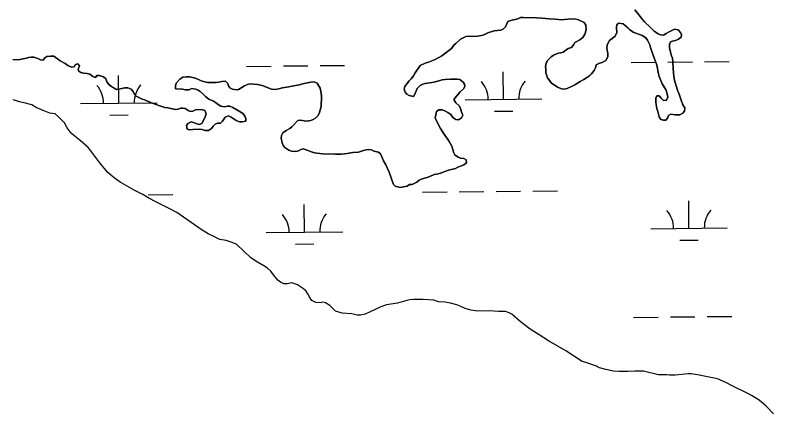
# Model space of a CAD drawing. Extents: x 3146026 to 3183936, y 897894 to 923344.
# Drawn here: x 3168423 to 3169411, y 912137 to 912658 of the extents above; entities that cross this region are included whole.
import ezdxf

# ---------------------------------------------------------------- set-up
doc = ezdxf.new("R2010")
doc.units = 0
for name, color, linetype in [('V-SITE-VEGE', 7, 'Continuous'), ('V-TOPO-SHOR', 7, 'Continuous'), ('V-WETL-SWMP', 7, 'Continuous')]:
    doc.layers.add(name, color=color, linetype=linetype)

msp = doc.modelspace()

# ---------------------------------------------------------------- linework, layer by layer
at = {"layer": 'V-SITE-VEGE'}
for points in [[(3169246.3, 912627.91), (3169248.49, 912625), (3169251.23, 912618.82), (3169252.15, 912615.37), (3169253.61, 912611.73), (3169256.9, 912602.1), (3169260.55, 912592.46), (3169262.76, 912581.19), (3169263.67, 912577.55), (3169267.69, 912568.28), (3169272.07, 912560.64), (3169274.08, 912555.01), (3169275, 912550.82), (3169273, 912546.64), (3169269, 912546.27), (3169266.09, 912549.17), (3169263.53, 912552.26), (3169260.44, 912552.44), (3169259.36, 912549.16), (3169259.18, 912543.7), (3169260.65, 912535.7), (3169261.75, 912531.88), (3169263.4, 912525.16), (3169265.95, 912521.52), (3169269.05, 912520.43), (3169272.32, 912520.81), (3169274.32, 912523.17), (3169275.58, 912526.63), (3169278.67, 912528.64), (3169284.31, 912527.56), (3169290.32, 912527.39), (3169294.32, 912529.57), (3169296.68, 912532.31), (3169297.03, 912536.68), (3169294.48, 912540.86), (3169292.11, 912546.85), (3169289.73, 912554.67), (3169288.08, 912558.67), (3169285.34, 912566.67), (3169283.69, 912573.04), (3169282.59, 912577.58), (3169281.85, 912587.59), (3169281.47, 912597.23), (3169280.91, 912601.41), (3169279.82, 912604.5), (3169277.07, 912614.68), (3169276.88, 912619.78), (3169278.15, 912622.69), (3169281.06, 912623.79), (3169284.88, 912624.52), (3169288.88, 912626.35), (3169292.33, 912628.9), (3169292.68, 912631.99), (3169291.22, 912635.08), (3169288.31, 912638.35), (3169283.39, 912639.44), (3169279.4, 912637.24), (3169275.58, 912635.42), (3169272.85, 912633.59), (3169269.04, 912631.77), (3169265.22, 912632.13), (3169262.12, 912633.4), (3169257.2, 912636.66), (3169252.46, 912641.57), (3169244.45, 912648.83), (3169241.17, 912652.64), (3169237.34, 912657.73), (3169231.87, 912664.45)], [(3168944.44, 912554.44), (3168942.81, 912551.53), (3168937.35, 912552.79), (3168934.07, 912554.79), (3168931.89, 912557.15), (3168930.79, 912561.15), (3168931.69, 912564.61), (3168934.23, 912568.25), (3168937.14, 912571.89), (3168939.86, 912574.62), (3168942.94, 912578.63), (3168944.94, 912582.64), (3168951.65, 912591.93), (3168958.2, 912595.03), (3168962.38, 912596.31), (3168971.29, 912599.97), (3168980.01, 912604.71), (3168989.1, 912611.46), (3168992.37, 912614.19), (3168995.63, 912618.38), (3168998.36, 912620.75), (3169004.35, 912626.58), (3169011.26, 912630.05), (3169016.53, 912630.43), (3169024.17, 912630.07), (3169033.63, 912631.73), (3169039.99, 912634.47), (3169047.99, 912637.21), (3169056.72, 912638.14), (3169060.54, 912639.78), (3169062.9, 912642.33), (3169066.16, 912649.61), (3169069.98, 912650.89), (3169078.89, 912653.09), (3169082.71, 912654.73), (3169085.99, 912654.56), (3169103.63, 912654.41), (3169110.55, 912653.87), (3169119.83, 912652.8), (3169127.65, 912652.45), (3169136.56, 912651.55), (3169140.02, 912652.1), (3169149.11, 912652.85), (3169154.94, 912652.49), (3169158.4, 912651.77), (3169165.68, 912648.33), (3169168.05, 912644.69), (3169168.42, 912638.69), (3169166.43, 912632.87), (3169164.07, 912628.68), (3169159.9, 912625.58), (3169153.53, 912622.11), (3169152.27, 912619.2), (3169149.18, 912615.37), (3169144.82, 912614.09), (3169138.09, 912609.35), (3169135, 912608.44), (3169131.91, 912608.25), (3169125.55, 912605.33), (3169122.64, 912603.14), (3169118.28, 912598.95), (3169116.29, 912596.03), (3169115.2, 912591.12), (3169115.57, 912586.75), (3169115.58, 912582.57), (3169117.78, 912576.02), (3169120.69, 912571.85), (3169122.7, 912569.3), (3169130.89, 912563.68), (3169135.99, 912561.68), (3169139.63, 912561.32), (3169143.45, 912561.88), (3169149.27, 912564.8), (3169153.63, 912566.63), (3169160.54, 912571.19), (3169165.08, 912573.56), (3169168.53, 912575.75), (3169172.53, 912578.67), (3169175.25, 912581.22), (3169178.7, 912585.41), (3169180.33, 912588.87), (3169181.42, 912592.69), (3169185.6, 912595.06), (3169189.24, 912595.98), (3169193.78, 912598.53), (3169196.68, 912603.45), (3169196.49, 912607.45), (3169195.21, 912614.54), (3169195.74, 912618.91), (3169198.64, 912624.55), (3169206.28, 912630.21), (3169208.45, 912635.12), (3169208.08, 912641.67), (3169208.43, 912645.31), (3169210.98, 912647.13), (3169216.44, 912646.42), (3169222.45, 912641.15), (3169224.64, 912638.97), (3169229.74, 912635.7), (3169241.2, 912630.99), (3169246.3, 912627.91)], [(3168419.89, 912599.74), (3168426.8, 912599.57), (3168437.71, 912601.41), (3168440.62, 912602.33), (3168443.71, 912603.06), (3168447.17, 912602.7), (3168452.63, 912601.07), (3168456.27, 912599.44), (3168459.37, 912598.9), (3168461.73, 912602), (3168464.45, 912603.64), (3168469, 912604.38), (3168473.37, 912604.2), (3168481.93, 912598.03), (3168488.48, 912594.4), (3168491.58, 912591.86), (3168496.49, 912589.87), (3168499.95, 912590.42), (3168501.95, 912593.15), (3168504.85, 912594.25), (3168507.04, 912591.52), (3168505.05, 912587.34), (3168505.96, 912584.43), (3168508.88, 912582.8), (3168512.34, 912582.08), (3168517.07, 912581.35), (3168520.34, 912580.63), (3168524.53, 912577.73), (3168527.81, 912576.46), (3168529.8, 912578.83), (3168532.9, 912579.02), (3168538.17, 912577.02), (3168541.27, 912574.67), (3168542.55, 912570.85), (3168545.65, 912566.85), (3168548.57, 912564.49), (3168555.48, 912560.86), (3168560.22, 912561.42), (3168566.22, 912562.7), (3168570.22, 912562.71), (3168574.22, 912561.26), (3168576.96, 912558.17), (3168578.6, 912554.17), (3168581.15, 912551.81), (3168588.62, 912548.19), (3168591.71, 912547.28), (3168603, 912542.57), (3168613.19, 912538.77), (3168618.47, 912537.32), (3168622.11, 912536.78), (3168632.48, 912534.44), (3168635.94, 912535.17), (3168638.85, 912536.27), (3168641.94, 912536.45), (3168645.03, 912535.91), (3168648.68, 912533.37), (3168651.77, 912531.74), (3168654.86, 912532.47), (3168658.32, 912534.12), (3168666.32, 912534.68), (3168670.51, 912533.05), (3168672.15, 912528.87), (3168670.89, 912524.86), (3168667.26, 912516.85), (3168663.63, 912514.84), (3168659.99, 912515.93), (3168655.8, 912517.74), (3168652.52, 912518.28), (3168648.52, 912516.46), (3168646.71, 912513.54), (3168647.63, 912508.99), (3168650.54, 912508.09), (3168654.72, 912508.28)], [(3168654.72, 912508.28), (3168663.46, 912509.02), (3168667.27, 912508.48), (3168671.1, 912507.21), (3168675.28, 912507.22), (3168679.46, 912509.59), (3168681.28, 912512.69), (3168684, 912515.61), (3168687.09, 912516.89), (3168690.91, 912516.89), (3168693.45, 912519.44), (3168696.9, 912524.73), (3168701.26, 912526.37), (3168705.09, 912524.38), (3168711.64, 912520.2), (3168716.01, 912518.57), (3168719.29, 912518.58), (3168724.2, 912519.49), (3168724.01, 912522.77), (3168722.73, 912525.86), (3168720.73, 912528.77), (3168717.45, 912531.13), (3168707.25, 912537.29), (3168703.24, 912539.11), (3168699.97, 912538.92), (3168696.15, 912538.18), (3168691.42, 912538.91), (3168687.96, 912540.9), (3168684.31, 912543.8), (3168681.76, 912545.62), (3168675.58, 912548.15), (3168671.93, 912551.06), (3168669.02, 912553.97), (3168664.28, 912557.96), (3168661.73, 912559.59), (3168659, 912561.04), (3168653.36, 912561.94), (3168650.09, 912560.3), (3168645.17, 912560.11), (3168641.53, 912561.19), (3168632.07, 912561.54), (3168632.43, 912565.18), (3168633.34, 912568.82), (3168638.06, 912574.1), (3168641.69, 912576.66), (3168646.42, 912577.21), (3168650.6, 912577.04), (3168656.43, 912575.96), (3168659.34, 912575.05), (3168667.17, 912571.61), (3168673.9, 912569.98), (3168685.36, 912569.82), (3168689, 912570.37), (3168692.64, 912571.29), (3168697.73, 912571.48), (3168700.46, 912568.57), (3168701.38, 912565.66), (3168703.02, 912562.94), (3168706.66, 912561.12), (3168711.57, 912560.04), (3168714.67, 912560.59), (3168718.85, 912563.15), (3168722.12, 912565.52), (3168726.3, 912567.16), (3168729.39, 912568.08), (3168739.4, 912567), (3168743.77, 912566.28), (3168746.68, 912565.38), (3168754.14, 912562.3), (3168757.78, 912561.21), (3168762.15, 912560.49), (3168767.24, 912561.41), (3168771.79, 912562.69), (3168780.15, 912563.98), (3168784.15, 912565.08), (3168794.16, 912566.73), (3168798.16, 912568.01), (3168802.52, 912569.11), (3168809.07, 912570.4), (3168813.43, 912570.59), (3168817.07, 912569.14), (3168821.27, 912562.23), (3168822.37, 912555.68), (3168822.74, 912551.14), (3168822.58, 912538.4), (3168819.87, 912529.3), (3168818.05, 912526.21), (3168815.15, 912523.29), (3168812.06, 912521.65), (3168808.79, 912520.37), (3168802.79, 912519.27), (3168795.51, 912520.71), (3168792.05, 912520.16), (3168784.24, 912511.78), (3168781.34, 912509.77), (3168776.61, 912507.03), (3168772.25, 912503.93), (3168770.62, 912500.47), (3168770.08, 912497.02), (3168771.54, 912491.2), (3168773.01, 912487.74)], [(3168773.01, 912487.74), (3168775.19, 912484.84), (3168780.29, 912481.57), (3168783.57, 912480.3), (3168789.39, 912479.77), (3168792.85, 912480.68), (3168795.94, 912482.51), (3168799.03, 912483.06), (3168803.94, 912481.61), (3168808.49, 912479.8), (3168813.77, 912477.99), (3168816.87, 912477.45), (3168820.51, 912477.27), (3168823.96, 912476.73), (3168841.06, 912476.4), (3168848.34, 912476.41), (3168853.07, 912476.6), (3168856.16, 912476.97), (3168863.8, 912478.44), (3168871.26, 912479), (3168879.08, 912481.56), (3168883.62, 912482.48), (3168888.17, 912481.76), (3168891.09, 912480.31), (3168897.09, 912479.04), (3168899.82, 912476.68), (3168901.65, 912472.87), (3168903.84, 912467.59), (3168906.94, 912462.5), (3168911.33, 912452.69), (3168916.63, 912436.69), (3168919.18, 912434.69), (3168925.55, 912432.88), (3168929.92, 912433.44), (3168934.64, 912434.36), (3168937.73, 912436.73), (3168941.01, 912436.73), (3168947.37, 912439.84), (3168950.28, 912442.39), (3168954.09, 912444.03), (3168962.09, 912446.41), (3168966.64, 912448.42), (3168970.27, 912449.52), (3168975, 912450.43), (3168978.09, 912451.35), (3168988.46, 912455.19), (3168997.55, 912457.75), (3169000.64, 912459.21), (3169005.36, 912460.86), (3169008.46, 912462.5), (3169012.27, 912465.05), (3169011.54, 912468.69), (3169008.62, 912470.5), (3169004.07, 912471.22), (3169001.16, 912472.49), (3168996.97, 912475.58), (3168995.33, 912478.85), (3168994.41, 912482.49), (3168992.95, 912486.67), (3168991.31, 912489.76), (3168989.48, 912492.85), (3168987.11, 912496.3), (3168984.56, 912499.57), (3168981.09, 912504.84), (3168977.99, 912509.93), (3168972.33, 912520.65), (3168971.24, 912523.56), (3168972.14, 912527.74), (3168972.86, 912532.11), (3168976.13, 912534.3), (3168980.13, 912534.13), (3168983.96, 912532.86), (3168987.78, 912530.86), (3168991.79, 912527.96), (3168994.16, 912523.96), (3168998.35, 912521.42), (3169001.44, 912521.06), (3169005.44, 912523.62), (3169007.43, 912527.08), (3169005.24, 912532.35), (3169004.14, 912536.17), (3169002.5, 912539.44), (3168998.31, 912543.44), (3168995.57, 912547.8), (3168999.2, 912551.81), (3169003.92, 912557.45), (3169008.29, 912561.46), (3169010.1, 912564.38), (3169009.37, 912567.65), (3169007.91, 912570.38), (3169003.53, 912573.64), (3168999.89, 912574.18), (3168991.34, 912574.35), (3168984.07, 912573.79), (3168980.43, 912573.24), (3168969.88, 912570.31), (3168958.06, 912568.29), (3168954.97, 912567.56), (3168951.52, 912565.92), (3168947.7, 912562.09), (3168944.44, 912554.44)]]:
    msp.add_lwpolyline(points, dxfattribs=at)
at = {"layer": 'V-TOPO-SHOR'}
for points in [[(3169231.87, 912664.45), (3169237.34, 912657.73), (3169241.17, 912652.64), (3169244.45, 912648.83), (3169252.46, 912641.57), (3169257.2, 912636.66), (3169262.12, 912633.4), (3169265.21, 912632.13), (3169269.04, 912631.77), (3169272.85, 912633.59), (3169275.58, 912635.42), (3169279.4, 912637.25), (3169283.39, 912639.44), (3169288.31, 912638.35), (3169291.22, 912635.08), (3169292.68, 912631.99), (3169292.33, 912628.9), (3169288.88, 912626.35), (3169284.88, 912624.52), (3169281.06, 912623.79), (3169278.15, 912622.69), (3169276.88, 912619.78), (3169277.07, 912614.68), (3169279.82, 912604.5), (3169280.91, 912601.41), (3169281.47, 912597.23), (3169281.85, 912587.59), (3169282.59, 912577.58), (3169283.69, 912573.04), (3169285.34, 912566.67), (3169288.08, 912558.67), (3169289.73, 912554.67), (3169292.11, 912546.85), (3169294.48, 912540.86), (3169297.03, 912536.68), (3169296.68, 912532.31), (3169294.32, 912529.57), (3169290.32, 912527.39), (3169284.31, 912527.56), (3169278.67, 912528.64), (3169275.58, 912526.63), (3169274.32, 912523.17), (3169272.32, 912520.81), (3169269.05, 912520.43), (3169265.95, 912521.52), (3169263.4, 912525.16), (3169261.75, 912531.88), (3169260.65, 912535.7), (3169259.18, 912543.7), (3169259.36, 912549.16), (3169260.44, 912552.44), (3169263.53, 912552.26), (3169266.09, 912549.17), (3169269, 912546.27), (3169273, 912546.64), (3169275, 912550.83), (3169274.08, 912555.01), (3169272.07, 912560.64), (3169267.69, 912568.28), (3169263.67, 912577.55), (3169262.76, 912581.19), (3169260.55, 912592.46)], [(3169260.55, 912592.46), (3169256.9, 912602.1), (3169253.61, 912611.73), (3169252.15, 912615.37), (3169251.23, 912618.82), (3169248.49, 912625), (3169246.3, 912627.91), (3169241.2, 912630.99), (3169229.74, 912635.7), (3169224.64, 912638.97), (3169222.45, 912641.15), (3169216.44, 912646.42), (3169210.98, 912647.13), (3169208.43, 912645.31), (3169208.08, 912641.67), (3169208.45, 912635.12), (3169206.28, 912630.21), (3169198.64, 912624.55), (3169195.74, 912618.91), (3169195.21, 912614.54), (3169196.49, 912607.45), (3169196.68, 912603.45), (3169193.78, 912598.53), (3169189.24, 912595.98), (3169185.6, 912595.06), (3169181.42, 912592.69), (3169180.33, 912588.87), (3169178.7, 912585.41), (3169175.25, 912581.22), (3169172.53, 912578.67), (3169168.53, 912575.75), (3169165.08, 912573.56), (3169160.54, 912571.19), (3169153.63, 912566.63), (3169149.27, 912564.8), (3169143.45, 912561.88), (3169139.63, 912561.32), (3169135.99, 912561.68), (3169130.89, 912563.68), (3169122.7, 912569.3), (3169120.69, 912571.85), (3169117.78, 912576.02), (3169115.58, 912582.57), (3169115.57, 912586.75), (3169115.2, 912591.12), (3169116.29, 912596.03), (3169118.28, 912598.95), (3169122.64, 912603.14), (3169125.55, 912605.33), (3169131.91, 912608.25), (3169135, 912608.44), (3169138.09, 912609.35), (3169144.82, 912614.09), (3169149.18, 912615.37), (3169152.27, 912619.2), (3169153.53, 912622.11), (3169159.9, 912625.58), (3169164.07, 912628.68), (3169166.43, 912632.87), (3169168.42, 912638.69), (3169168.05, 912644.69), (3169165.68, 912648.33), (3169158.4, 912651.77), (3169154.94, 912652.49), (3169149.11, 912652.85), (3169140.02, 912652.1), (3169136.56, 912651.55), (3169127.65, 912652.45), (3169119.83, 912652.8), (3169110.55, 912653.87), (3169103.63, 912654.41), (3169085.99, 912654.56), (3169082.71, 912654.73), (3169078.89, 912653.09), (3169069.98, 912650.89), (3169066.16, 912649.61), (3169062.9, 912642.33), (3169060.54, 912639.78), (3169056.72, 912638.14), (3169047.99, 912637.21), (3169039.99, 912634.47), (3169033.63, 912631.73), (3169024.17, 912630.07), (3169016.53, 912630.43), (3169011.26, 912630.05), (3169004.35, 912626.58), (3168998.36, 912620.75), (3168995.63, 912618.38), (3168992.37, 912614.19), (3168989.1, 912611.46), (3168980.01, 912604.71), (3168971.29, 912599.97), (3168962.38, 912596.31), (3168958.2, 912595.03), (3168951.65, 912591.93), (3168944.94, 912582.64), (3168942.95, 912578.63), (3168939.86, 912574.62), (3168937.14, 912571.89), (3168934.23, 912568.25), (3168931.69, 912564.61)], [(3168681.28, 912512.69), (3168679.46, 912509.59), (3168675.28, 912507.22), (3168671.1, 912507.21), (3168667.27, 912508.48), (3168663.46, 912509.02), (3168654.72, 912508.28), (3168650.54, 912508.09), (3168647.63, 912508.99), (3168646.71, 912513.54), (3168648.52, 912516.46), (3168652.52, 912518.28), (3168655.8, 912517.74), (3168659.99, 912515.93), (3168663.63, 912514.84), (3168667.26, 912516.85), (3168670.89, 912524.86), (3168672.15, 912528.87), (3168670.51, 912533.05), (3168666.32, 912534.68), (3168658.32, 912534.12), (3168654.86, 912532.47), (3168651.77, 912531.74), (3168648.68, 912533.37), (3168645.03, 912535.91), (3168641.94, 912536.45), (3168638.85, 912536.27), (3168635.94, 912535.17), (3168632.48, 912534.44), (3168622.11, 912536.78), (3168618.47, 912537.32), (3168613.19, 912538.77), (3168603, 912542.57), (3168591.71, 912547.28), (3168588.62, 912548.19), (3168581.15, 912551.81), (3168578.6, 912554.17), (3168576.96, 912558.17), (3168574.22, 912561.26), (3168570.22, 912562.71), (3168566.22, 912562.7), (3168560.22, 912561.42), (3168555.49, 912560.86), (3168548.57, 912564.49), (3168545.65, 912566.85), (3168542.55, 912570.85), (3168541.27, 912574.67), (3168538.17, 912577.02), (3168532.9, 912579.02), (3168529.8, 912578.83), (3168527.81, 912576.46), (3168524.53, 912577.73), (3168520.34, 912580.63), (3168517.07, 912581.35), (3168512.34, 912582.08), (3168508.88, 912582.8), (3168505.96, 912584.43), (3168505.05, 912587.34), (3168507.04, 912591.52), (3168504.85, 912594.25), (3168501.95, 912593.15), (3168499.95, 912590.42), (3168496.49, 912589.87), (3168491.58, 912591.86), (3168488.48, 912594.4), (3168481.93, 912598.03), (3168473.37, 912604.2), (3168469, 912604.38), (3168464.45, 912603.64), (3168461.73, 912602), (3168459.37, 912598.9), (3168456.27, 912599.44), (3168452.63, 912601.07), (3168447.17, 912602.7), (3168443.71, 912603.06), (3168440.62, 912602.33), (3168437.71, 912601.41), (3168426.8, 912599.57), (3168419.89, 912599.74)], [(3168795.94, 912482.51), (3168792.85, 912480.68), (3168789.39, 912479.77), (3168783.57, 912480.3), (3168780.29, 912481.57), (3168775.19, 912484.84), (3168773.01, 912487.74), (3168771.54, 912491.2), (3168770.08, 912497.02), (3168770.62, 912500.47), (3168772.25, 912503.93), (3168776.61, 912507.03), (3168781.34, 912509.77), (3168784.24, 912511.78), (3168792.05, 912520.16), (3168795.51, 912520.71), (3168802.79, 912519.27), (3168808.79, 912520.37), (3168812.06, 912521.65), (3168815.15, 912523.29), (3168818.06, 912526.21), (3168819.87, 912529.3), (3168822.58, 912538.4), (3168822.74, 912551.14), (3168822.37, 912555.68), (3168821.27, 912562.23), (3168817.07, 912569.14), (3168813.43, 912570.59), (3168809.07, 912570.4), (3168802.52, 912569.11), (3168798.16, 912568.01), (3168794.16, 912566.73), (3168784.15, 912565.08), (3168780.15, 912563.98), (3168771.79, 912562.69), (3168767.24, 912561.41), (3168762.15, 912560.49), (3168757.78, 912561.21), (3168754.14, 912562.3), (3168746.68, 912565.38), (3168743.77, 912566.28), (3168739.4, 912567), (3168729.39, 912568.08), (3168726.3, 912567.16), (3168722.12, 912565.52), (3168718.85, 912563.15), (3168714.67, 912560.59), (3168711.57, 912560.04), (3168706.66, 912561.12), (3168703.02, 912562.94), (3168701.38, 912565.66), (3168700.46, 912568.57), (3168697.73, 912571.48), (3168692.64, 912571.29), (3168689, 912570.37), (3168685.36, 912569.82), (3168673.9, 912569.98), (3168667.17, 912571.61), (3168659.34, 912575.05), (3168656.43, 912575.96), (3168650.6, 912577.04), (3168646.42, 912577.21), (3168641.69, 912576.66), (3168638.06, 912574.1), (3168633.34, 912568.82), (3168632.43, 912565.18), (3168632.07, 912561.54), (3168641.53, 912561.19), (3168645.17, 912560.11), (3168650.09, 912560.3), (3168653.36, 912561.94), (3168659, 912561.04), (3168661.73, 912559.59), (3168664.28, 912557.96), (3168669.02, 912553.97), (3168671.93, 912551.06), (3168675.58, 912548.15), (3168681.76, 912545.62), (3168684.31, 912543.8), (3168687.96, 912540.9), (3168691.42, 912538.91), (3168696.15, 912538.18), (3168699.97, 912538.92), (3168703.24, 912539.11), (3168707.25, 912537.29), (3168717.45, 912531.13), (3168720.73, 912528.77), (3168722.73, 912525.86), (3168724.01, 912522.77), (3168724.2, 912519.49), (3168719.29, 912518.58), (3168716.01, 912518.57), (3168711.64, 912520.2), (3168705.09, 912524.37), (3168701.26, 912526.37), (3168696.9, 912524.73), (3168693.45, 912519.44), (3168690.91, 912516.89), (3168687.09, 912516.89), (3168684, 912515.61), (3168681.28, 912512.69)], [(3168931.69, 912564.61), (3168930.79, 912561.15), (3168931.89, 912557.15), (3168934.07, 912554.79), (3168937.35, 912552.79), (3168942.81, 912551.53), (3168944.44, 912554.44), (3168947.7, 912562.09), (3168951.52, 912565.91), (3168954.97, 912567.56), (3168958.06, 912568.29), (3168969.88, 912570.31), (3168980.43, 912573.24), (3168984.07, 912573.79), (3168991.34, 912574.35), (3168999.89, 912574.18), (3169003.53, 912573.64), (3169007.91, 912570.38), (3169009.37, 912567.65), (3169010.1, 912564.38), (3169008.29, 912561.46), (3169003.92, 912557.45), (3168999.2, 912551.81), (3168995.57, 912547.8), (3168998.31, 912543.44), (3169002.5, 912539.44), (3169004.14, 912536.17), (3169005.24, 912532.35), (3169007.43, 912527.08), (3169005.44, 912523.62), (3169001.44, 912521.07), (3168998.35, 912521.42), (3168994.16, 912523.96), (3168991.79, 912527.96), (3168987.78, 912530.86), (3168983.96, 912532.86), (3168980.13, 912534.13), (3168976.13, 912534.3), (3168972.86, 912532.11), (3168972.14, 912527.75), (3168971.24, 912523.56), (3168972.33, 912520.65), (3168977.99, 912509.93), (3168981.09, 912504.84), (3168984.56, 912499.57), (3168987.11, 912496.3), (3168989.48, 912492.85), (3168991.31, 912489.76), (3168992.95, 912486.67), (3168994.41, 912482.49), (3168995.33, 912478.85), (3168996.97, 912475.58), (3169001.16, 912472.49), (3169004.07, 912471.22), (3169008.62, 912470.5), (3169011.54, 912468.69), (3169012.27, 912465.05), (3169008.46, 912462.5), (3169005.36, 912460.86), (3169000.64, 912459.21), (3168997.55, 912457.75), (3168988.46, 912455.19), (3168978.09, 912451.35), (3168975, 912450.43), (3168970.27, 912449.52), (3168966.64, 912448.42), (3168962.09, 912446.41), (3168954.09, 912444.03), (3168950.28, 912442.39), (3168947.37, 912439.84), (3168941.01, 912436.73), (3168937.73, 912436.73), (3168934.64, 912434.36), (3168929.92, 912433.44), (3168925.55, 912432.88), (3168919.18, 912434.69), (3168916.63, 912436.69), (3168911.33, 912452.69), (3168906.94, 912462.5), (3168903.84, 912467.59), (3168901.65, 912472.87), (3168899.83, 912476.68), (3168897.09, 912479.04), (3168891.09, 912480.31), (3168888.17, 912481.76), (3168883.62, 912482.48), (3168879.08, 912481.56), (3168871.26, 912479), (3168863.8, 912478.44), (3168856.16, 912476.97), (3168853.07, 912476.6), (3168848.34, 912476.41), (3168841.06, 912476.4), (3168823.96, 912476.73), (3168820.51, 912477.27), (3168816.87, 912477.45), (3168813.77, 912477.99), (3168808.49, 912479.8), (3168803.94, 912481.61), (3168799.03, 912483.06), (3168795.94, 912482.51)]]:
    msp.add_lwpolyline(points, dxfattribs=at)
at = {"layer": 'V-WETL-SWMP'}
for p, q in [((3168725.02, 912590.9), (3168757.02, 912591.22)), ((3168773.02, 912591.38), (3168805.02, 912591.7)), ((3168821.01, 912591.85), (3168853.01, 912592.17)), ((3169226.9, 912595.9), (3169258.9, 912596.22)), ((3169274.9, 912596.38), (3169306.9, 912596.7)), ((3169322.9, 912596.86), (3169354.9, 912597.18)), ((3169060.31, 912547.81), (3169059.95, 912583.81)), ((3168558.43, 912542.81), (3168558.07, 912578.8)), ((3168508.43, 912542.31), (3168608.42, 912543.3)), ((3169010.31, 912547.31), (3169110.31, 912548.31)), ((3169048.46, 912532.26), (3169072.46, 912532.5)), ((3168546.58, 912527.26), (3168570.58, 912527.49)), ((3168596.78, 912423.11), (3168628.78, 912423.43)), ((3168954.67, 912426.68), (3168986.67, 912427)), ((3169002.67, 912427.16), (3169034.66, 912427.47)), ((3169050.66, 912427.63), (3169082.66, 912427.95)), ((3169098.66, 912428.11), (3169130.66, 912428.43)), ((3169302.47, 912379.4), (3169302.11, 912415.4)), ((3168800.59, 912374.4), (3168800.23, 912410.4)), ((3168750.59, 912373.9), (3168850.59, 912374.9)), ((3169252.47, 912378.9), (3169352.47, 912379.9)), ((3169290.63, 912363.85), (3169314.63, 912364.09)), ((3168788.74, 912358.85), (3168812.74, 912359.09)), ((3169230.22, 912263.24), (3169262.22, 912263.56)), ((3169278.22, 912263.72), (3169310.21, 912264.04)), ((3169326.21, 912264.2), (3169358.21, 912264.52))]:
    msp.add_line(p, q, dxfattribs=at)
for points in [[(3169041.56, 912271.59), (3169026.64, 912271.38), (3169018.27, 912272.46), (3169010.45, 912274.63), (3169003.71, 912277.89), (3168999.34, 912279.7), (3168991.33, 912281.69), (3168984.05, 912282.95), (3168975.68, 912283.66), (3168969.31, 912285.47), (3168955.48, 912286.72), (3168948.39, 912286.71), (3168942.93, 912286.52), (3168938.02, 912285.96), (3168934.02, 912285.23), (3168921.84, 912281.75), (3168907.83, 912279.54), (3168900.2, 912277.17), (3168887.11, 912270.78), (3168879.66, 912267.49), (3168873.84, 912266.02), (3168869.47, 912266.02), (3168862.56, 912267.64), (3168849.82, 912268.89), (3168841.27, 912271.24), (3168833.79, 912278.69), (3168828.15, 912282.14), (3168824.69, 912282.86), (3168821.05, 912282.31), (3168815.41, 912282.84), (3168810.13, 912285.38), (3168807.94, 912288.1), (3168805.02, 912293.74), (3168802.65, 912297.56), (3168799.55, 912300.64), (3168791.36, 912305.72), (3168784.08, 912308.26), (3168777.9, 912306.97), (3168773.71, 912306.97), (3168769.34, 912308.96), (3168765.88, 912311.86), (3168760.05, 912318.95), (3168756.58, 912323.49), (3168752.21, 912327.49), (3168747.66, 912330.57), (3168739.28, 912335.47), (3168730.54, 912340.91), (3168712.32, 912358.16), (3168706.31, 912361.06), (3168698.3, 912363.41), (3168690.29, 912365.04), (3168686.47, 912366.48), (3168682.28, 912368.84), (3168675, 912372.47), (3168665.89, 912378.09), (3168634.2, 912400.23), (3168624.91, 912404.95), (3168613.44, 912410.38), (3168607.62, 912413.65), (3168596.51, 912419.27), (3168589.59, 912423.44), (3168578.48, 912429.42), (3168560.09, 912439.76), (3168552.08, 912445.21), (3168544.06, 912452.29), (3168539.14, 912457.92), (3168533.67, 912464.82), (3168520.54, 912482.45), (3168518.35, 912484.99), (3168507.97, 912494.25), (3168499.04, 912501.15), (3168496.31, 912503.87), (3168490.66, 912510.59), (3168487.19, 912517.13), (3168479.53, 912524.94), (3168475.34, 912528.94), (3168468.07, 912529.65), (3168459.51, 912533.46), (3168450.41, 912537.26), (3168444.94, 912540.53), (3168434.75, 912543.24), (3168430.38, 912544.14), (3168420.55, 912547.04)], [(3169412.73, 912137.24), (3169403.43, 912147.23), (3169396.87, 912152.86), (3169392.68, 912155.95), (3169384.12, 912161.39), (3169380.3, 912163.39), (3169358.63, 912173.9), (3169351.35, 912177.89), (3169342.79, 912181.69), (3169339.7, 912182.78), (3169320.04, 912187.11), (3169313.67, 912188.38), (3169305.48, 912189.63), (3169301.66, 912189.63), (3169284.38, 912187.6), (3169276.93, 912187.77), (3169273.47, 912188.12), (3169262.55, 912188.11), (3169243.26, 912192.8), (3169238.71, 912192.98), (3169232.16, 912192.96), (3169223.07, 912192.4), (3169210.7, 912192.56), (3169204.15, 912192.92), (3169194.14, 912195.08), (3169185.77, 912197.43), (3169181.58, 912199.43), (3169167.75, 912204.13), (3169163.2, 912205.4), (3169141.89, 912219.37), (3169118.94, 912232.61), (3169107.1, 912240.41), (3169100.18, 912244.77), (3169095.27, 912248.03), (3169082.33, 912258.02), (3169071.4, 912267.27), (3169067.94, 912269.09), (3169063.21, 912271.08), (3169053.93, 912270.88), (3169041.56, 912271.59)]]:
    msp.add_lwpolyline(points, dxfattribs=at)
for centre, start, end in [((3169115.54, 912548.83), 139.7992, 181.34286), ((3168503.18, 912542.73), 359.7992, 41.34286), ((3168613.66, 912543.83), 139.7992, 181.34286), ((3169005.06, 912547.73), 359.7992, 41.34286), ((3169357.71, 912380.42), 139.7992, 181.34286), ((3168745.34, 912374.32), 359.7992, 41.34286), ((3168855.82, 912375.42), 139.7992, 181.34286), ((3169247.23, 912379.32), 359.7992, 41.34286)]:
    msp.add_arc(centre, 35.25, start, end, dxfattribs=at)

doc.saveas('drawing.dxf')
